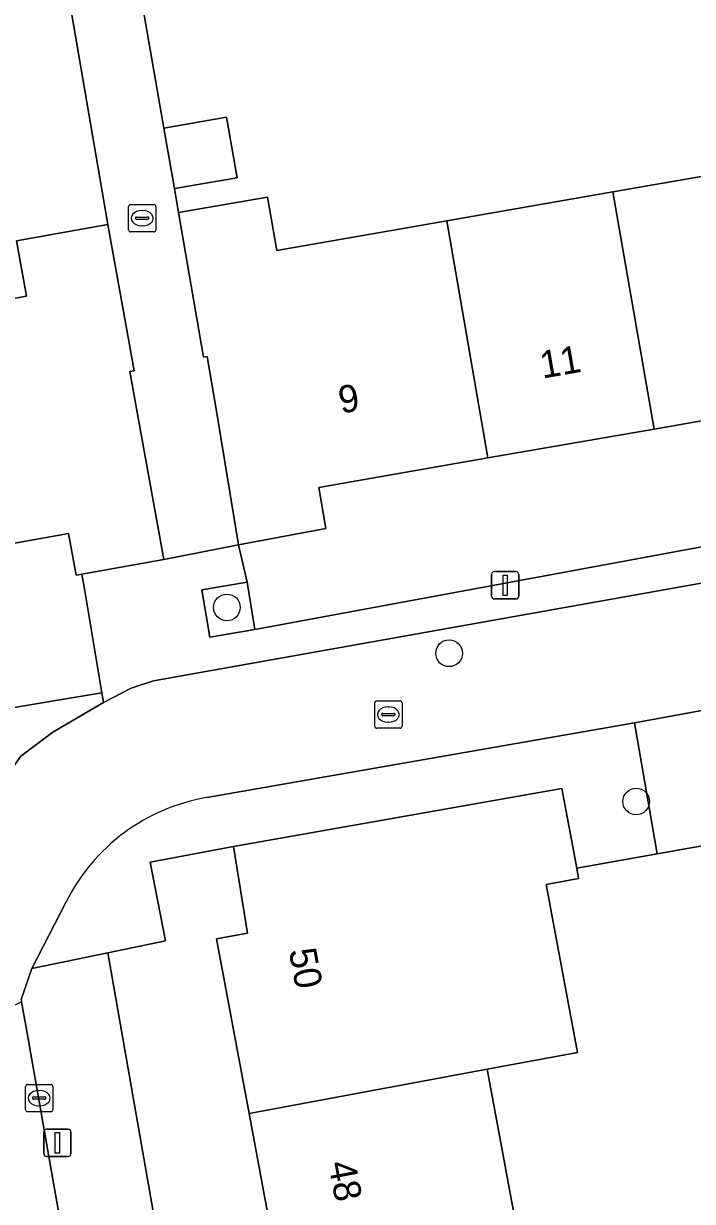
# Model space of a CAD drawing. Extents: x 157793 to 159380, y 380877 to 382313.
# Drawn here: x 158957.68 to 158982.2, y 381547.99 to 381591.13 of the extents above; entities that cross this region are included whole.
import ezdxf

# ---------------------------------------------------------------- set-up
doc = ezdxf.new("R2010")
doc.units = 0
for name, color, linetype in [('IMGEO_Boom', 7, 'Continuous'), ('IMGEO_Erf', 7, 'Continuous'), ('IMGEO_Groenvoorziening', 7, 'Continuous'), ('IMGEO_Kolk', 7, 'Continuous'), ('IMGEO_Lichtmast', 7, 'Continuous'), ('IMGEO_Pand', 7, 'Continuous'), ('IMGEO_Pand_nummerreeks', 7, 'Continuous'), ('IMGEO_Parkeervlak_open', 7, 'Continuous'), ('IMGEO_Rijbaan_lokaal_open', 7, 'Continuous'), ('IMGEO_Voetpad_open', 7, 'Continuous')]:
    doc.layers.add(name, color=color, linetype=linetype)

msp = doc.modelspace()

# ---------------------------------------------------------------- linework, layer by layer
at = {"layer": 'IMGEO_Boom'}
for centre in [(158965.136, 381569.743), (158973.278, 381568.063), (158980.136, 381562.636)]:
    msp.add_circle(centre, 0.489, dxfattribs=at)
at = {"layer": 'IMGEO_Erf'}
for points in [[(158961.368, 381595.672), (158962.824, 381587.296), (158965.125, 381587.696), (158965.51, 381585.481), (158963.209, 381585.081), (158963.361, 381584.203), (158966.623, 381584.77), (158966.963, 381582.816), (158973.195, 381583.899), (158979.281, 381584.957), (158985.409, 381586.022)], [(158951.433, 381580.001), (158957.792, 381581.148), (158957.428, 381583.168), (158960.771, 381583.771), (158958.805, 381595.232)], [(158986.989, 381577.353), (158980.788, 381576.275), (158974.702, 381575.217), (158968.499, 381574.138), (158968.762, 381572.628), (158965.555, 381572.039), (158965.872, 381570.671), (158966.154, 381568.939), (158991.058, 381573.533)], [(158941.467, 381563.424), (158960.551, 381566.616), (158959.926, 381570.348), (158959.818, 381570.959), (158959.606, 381570.921), (158959.329, 381572.455), (158953.004, 381571.314)], [(158990.957, 381500), (158994.794, 381555.548), (158993.269, 381562.906), (158993.05, 381562.869), (158990.078, 381562.343), (158980.899, 381560.717), (158977.954, 381560.195), (158978.024, 381559.817), (158976.838, 381559.597), (158977.981, 381553.444), (158974.668, 381552.829), (158975.818, 381546.643)], [(158970.287, 381513.326), (158969.092, 381519.759), (158971.629, 381520.23), (158971.56, 381520.6), (158971.402, 381521.451), (158970.465, 381526.496), (158969.324, 381532.635), (158967.895, 381532.369), (158967.314, 381535.493), (158966.73, 381538.637), (158968.232, 381538.916), (158967.097, 381545.024), (158965.947, 381551.21), (158964.759, 381557.604), (158965.887, 381557.814), (158965.379, 381560.988), (158962.324, 381560.42), (158962.881, 381557.528), (158960.774, 381557.092), (158965.158, 381532.092), (158964.171, 381531.924), (158966.312, 381519.73), (158965.171, 381519.535), (158966.334, 381512.978)]]:
    msp.add_lwpolyline(points, dxfattribs=at)
at = {"layer": 'IMGEO_Groenvoorziening'}
msp.add_lwpolyline([(158965.872, 381570.671), (158964.211, 381570.384), (158964.515, 381568.65), (158966.154, 381568.939)], close=True, dxfattribs=at)
at = {"layer": 'IMGEO_Kolk'}
for p, q in [((158961.53, 381583.572), (158961.53, 381584.424)), ((158961.605, 381584.498), (158962.457, 381584.498)), ((158962.018, 381584.278), (158962.043, 381584.278)), ((158962.531, 381584.424), (158962.531, 381583.572)), ((158961.789, 381583.992), (158961.789, 381584.004)), ((158962.227, 381583.955), (158961.829, 381583.955)), ((158961.832, 381584.041), (158962.23, 381584.041)), ((158962.273, 381584.004), (158962.273, 381583.992)), ((158962.457, 381583.498), (158961.605, 381583.498)), ((158962.041, 381583.718), (158962.016, 381583.718)), ((158970.553, 381565.393), (158970.553, 381566.245)), ((158970.628, 381566.319), (158971.48, 381566.319)), ((158971.554, 381566.245), (158971.554, 381565.393)), ((158970.812, 381565.813), (158970.812, 381565.825)), ((158971.25, 381565.776), (158970.852, 381565.776)), ((158970.855, 381565.862), (158971.253, 381565.862)), ((158971.041, 381566.099), (158971.066, 381566.099)), ((158971.296, 381565.825), (158971.296, 381565.813)), ((158971.48, 381565.319), (158970.628, 381565.319)), ((158971.064, 381565.539), (158971.039, 381565.539)), ((158957.755, 381551.346), (158957.755, 381552.198)), ((158957.83, 381552.272), (158958.682, 381552.272)), ((158958.243, 381552.052), (158958.268, 381552.052)), ((158958.756, 381552.198), (158958.756, 381551.346)), ((158958.014, 381551.766), (158958.014, 381551.778)), ((158958.452, 381551.729), (158958.054, 381551.729)), ((158958.057, 381551.815), (158958.455, 381551.815)), ((158958.266, 381551.492), (158958.241, 381551.492)), ((158958.498, 381551.778), (158958.498, 381551.766)), ((158958.682, 381551.272), (158957.83, 381551.272))]:
    msp.add_line(p, q, dxfattribs=at)
for points in [[(158961.53, 381583.572), (158961.53, 381584.424)], [(158961.605, 381584.498), (158962.457, 381584.498)], [(158962.531, 381584.424), (158962.531, 381583.572)], [(158962.457, 381583.498), (158961.605, 381583.498)], [(158970.553, 381565.393), (158970.553, 381566.245)], [(158970.628, 381566.319), (158971.48, 381566.319)], [(158971.554, 381566.245), (158971.554, 381565.393)], [(158971.48, 381565.319), (158970.628, 381565.319)], [(158957.755, 381551.346), (158957.755, 381552.198)], [(158957.83, 381552.272), (158958.682, 381552.272)], [(158958.756, 381552.198), (158958.756, 381551.346)], [(158958.682, 381551.272), (158957.83, 381551.272)]]:
    msp.add_lwpolyline(points, dxfattribs=at)
for centre, radius, start, end in [((158961.607, 381584.422), 0.0765, 91.552, 178.448), ((158961.607, 381584.422), 0.0765, 91.552, 178.448), ((158962.455, 381584.422), 0.0765, 1.552, 88.448), ((158962.455, 381584.422), 0.0765, 1.552, 88.448), ((158961.829, 381584.001), 0.0403, 85.8775, 175.7526), ((158961.826, 381583.991), 0.0366, 178.938, 274.7102), ((158962.23, 381583.998), 0.043, 264.8664, 352.4533), ((158962.234, 381584.003), 0.0386, 1.7309, 96.639), ((158961.607, 381583.574), 0.0765, 181.552, 268.448), ((158961.607, 381583.574), 0.0765, 181.552, 268.448), ((158962.455, 381583.574), 0.0765, 271.552, 358.448), ((158962.455, 381583.574), 0.0765, 271.552, 358.448), ((158970.63, 381566.243), 0.0765, 91.552, 178.448), ((158970.63, 381566.243), 0.0765, 91.552, 178.448), ((158971.478, 381566.243), 0.0765, 1.552, 88.448), ((158971.478, 381566.243), 0.0765, 1.552, 88.448), ((158970.852, 381565.822), 0.0403, 85.8775, 175.7526), ((158970.849, 381565.812), 0.0366, 178.938, 274.7102), ((158971.253, 381565.819), 0.043, 264.8664, 352.4533), ((158971.257, 381565.824), 0.0386, 1.7309, 96.639), ((158970.63, 381565.395), 0.0765, 181.552, 268.448), ((158970.63, 381565.395), 0.0765, 181.552, 268.448), ((158971.478, 381565.395), 0.0765, 271.552, 358.448), ((158971.478, 381565.395), 0.0765, 271.552, 358.448), ((158957.832, 381552.196), 0.0765, 91.552, 178.448), ((158957.832, 381552.196), 0.0765, 91.552, 178.448), ((158958.68, 381552.196), 0.0765, 1.552, 88.448), ((158958.68, 381552.196), 0.0765, 1.552, 88.448), ((158958.054, 381551.775), 0.0403, 85.8775, 175.7526), ((158958.051, 381551.765), 0.0366, 178.938, 274.7102), ((158958.455, 381551.772), 0.043, 264.8664, 352.4533), ((158958.459, 381551.777), 0.0386, 1.7309, 96.639), ((158957.832, 381551.348), 0.0765, 181.552, 268.448), ((158957.832, 381551.348), 0.0765, 181.552, 268.448), ((158958.68, 381551.348), 0.0765, 271.552, 358.448), ((158958.68, 381551.348), 0.0765, 271.552, 358.448)]:
    msp.add_arc(centre, radius, start, end, dxfattribs=at)
for centre, major_axis, ratio, start_param, end_param in [((158962.017, 381583.998), (-0.387, 0.002), 0.722429, 4.712389, 7.853982), ((158962.042, 381583.998), (-0.39, 0.002), 0.717154, 1.570796, 4.712389), ((158971.04, 381565.819), (-0.387, 0.002), 0.722429, 4.712389, 7.853982), ((158971.065, 381565.819), (-0.39, 0.002), 0.717154, 1.570796, 4.712389), ((158958.242, 381551.772), (-0.387, 0.002), 0.722429, 4.712389, 7.853982), ((158958.267, 381551.772), (-0.39, 0.002), 0.717154, 1.570796, 4.712389)]:
    msp.add_ellipse(centre, major_axis=major_axis, ratio=ratio, start_param=start_param, end_param=end_param, dxfattribs=at)
at = {"layer": 'IMGEO_Lichtmast'}
for p, q in [((158974.838, 381570.154), (158974.838, 381570.954)), ((158974.838, 381570.954), (158974.838, 381570.154)), ((158974.938, 381571.054), (158975.728, 381571.054)), ((158975.728, 381571.054), (158974.938, 381571.054)), ((158975.828, 381570.954), (158975.828, 381570.154)), ((158975.828, 381570.154), (158975.828, 381570.954)), ((158975.728, 381570.054), (158974.938, 381570.054)), ((158974.938, 381570.054), (158975.728, 381570.054)), ((158958.526, 381550.636), (158959.316, 381550.636)), ((158959.316, 381550.636), (158958.526, 381550.636)), ((158958.426, 381549.736), (158958.426, 381550.536)), ((158958.426, 381550.536), (158958.426, 381549.736)), ((158959.416, 381550.536), (158959.416, 381549.736)), ((158959.416, 381549.736), (158959.416, 381550.536)), ((158959.316, 381549.636), (158958.526, 381549.636)), ((158958.526, 381549.636), (158959.316, 381549.636))]:
    msp.add_line(p, q, dxfattribs=at)
for points in [[(158975.258, 381570.929), (158975.408, 381570.929), (158975.408, 381570.179), (158975.258, 381570.179), (158975.258, 381570.929)], [(158958.846, 381550.511), (158958.996, 381550.511), (158958.996, 381549.761), (158958.846, 381549.761), (158958.846, 381550.511)]]:
    msp.add_lwpolyline(points, dxfattribs=at)
for centre, start, end in [((158974.938, 381570.954), 90, 180), ((158974.938, 381570.954), 90, 180), ((158975.728, 381570.954), 0, 90), ((158975.728, 381570.954), 360, 90), ((158974.938, 381570.154), 180, 270), ((158974.938, 381570.154), 180, 270), ((158975.728, 381570.154), 270, 0), ((158975.728, 381570.154), 270, 0), ((158958.526, 381550.536), 90, 180), ((158958.526, 381550.536), 90, 180), ((158959.316, 381550.536), 0, 90), ((158959.316, 381550.536), 360, 90), ((158958.526, 381549.736), 180, 270), ((158958.526, 381549.736), 180, 270), ((158959.316, 381549.736), 270, 0), ((158959.316, 381549.736), 270, 0)]:
    msp.add_arc(centre, 0.1, start, end, dxfattribs=at)
at = {"layer": 'IMGEO_Pand'}
for points in [[(158979.281, 381584.957), (158980.788, 381576.275), (158986.989, 381577.353), (158987.239, 381575.913), (158990.629, 381576.503), (158988.517, 381588.656), (158985.056, 381588.054), (158985.409, 381586.022)], [(158962.824, 381587.296), (158963.209, 381585.081), (158965.51, 381585.481), (158965.125, 381587.696)], [(158974.702, 381575.217), (158973.195, 381583.899), (158966.963, 381582.816), (158966.623, 381584.77), (158963.361, 381584.203), (158964.281, 381578.912), (158964.408, 381578.934), (158964.743, 381577.005), (158965.555, 381572.039), (158968.762, 381572.628), (158968.499, 381574.138)], [(158979.281, 381584.957), (158973.195, 381583.899), (158974.702, 381575.217), (158980.788, 381576.275)], [(158953.004, 381571.314), (158959.329, 381572.455), (158959.606, 381570.921), (158959.818, 381570.959), (158962.821, 381571.501), (158961.934, 381576.422), (158961.581, 381578.38), (158961.738, 381578.409), (158960.771, 381583.771), (158957.428, 381583.168), (158957.792, 381581.148), (158951.433, 381580.001)], [(158965.947, 381551.21), (158974.668, 381552.829), (158977.981, 381553.444), (158976.838, 381559.597), (158978.024, 381559.817), (158977.954, 381560.195), (158977.411, 381563.115), (158965.379, 381560.988), (158965.887, 381557.814), (158964.759, 381557.604)], [(158965.947, 381551.21), (158967.097, 381545.024), (158975.818, 381546.643), (158974.668, 381552.829)]]:
    msp.add_lwpolyline(points, close=True, dxfattribs=at)
at = {"layer": 'IMGEO_Parkeervlak_open'}
msp.add_lwpolyline([(158989.203, 381567.188), (158980.078, 381565.522), (158980.899, 381560.717), (158990.078, 381562.343)], close=True, dxfattribs=at)
at = {"layer": 'IMGEO_Rijbaan_lokaal_open'}
for points in [[(158989.203, 381567.188), (158988.418, 381571.687), (158962.449, 381567.059), (158961.621, 381566.79), (158960.611, 381566.26), (158958.761, 381565.17), (158957.578, 381564.291), (158956.591, 381562.9)], [(158964.404, 381562.782), (158980.078, 381565.522), (158989.203, 381567.188)], [(158957.595, 381555.389), (158957.991, 381556.515), (158959.244, 381558.957)], [(158957.777, 381554.356), (158957.61, 381555.302), (158952.171, 381552.659)], [(158953.582, 381549.739), (158954.295, 381545.549), (158956.789, 381530.943), (158957.134, 381526.096), (158958.394, 381497.449), (158958.391, 381496.947), (158963.385, 381496.943), (158962.904, 381507.021), (158961.867, 381530.73), (158960.734, 381537.561), (158957.777, 381554.356)]]:
    msp.add_lwpolyline(points, dxfattribs=at)
msp.add_arc((158965.597, 381555.779), 7.104, 99.6707, 153.4268, dxfattribs=at)
at = {"layer": 'IMGEO_Voetpad_open'}
for points in [[(158963.361, 381584.203), (158963.209, 381585.081), (158962.824, 381587.296), (158961.368, 381595.672), (158958.805, 381595.232), (158960.771, 381583.771), (158961.738, 381578.409), (158961.581, 381578.38), (158961.934, 381576.422), (158962.821, 381571.501), (158965.555, 381572.039), (158964.743, 381577.005), (158964.408, 381578.934), (158964.281, 381578.912)], [(158960.774, 381557.092), (158957.991, 381556.515), (158957.595, 381555.389), (158957.61, 381555.302), (158957.777, 381554.356), (158960.734, 381537.561), (158961.867, 381530.73), (158962.904, 381507.021), (158963.385, 381496.943), (158966.353, 381497.074), (158965.604, 381501.317), (158968.092, 381501.803), (158967.832, 381503.428), (158966.789, 381503.268), (158965.042, 381512.772), (158966.334, 381512.978), (158965.171, 381519.535), (158966.312, 381519.73), (158964.171, 381531.924), (158965.158, 381532.092)]]:
    msp.add_lwpolyline(points, close=True, dxfattribs=at)
for points in [[(158991.852, 381569.988), (158991.058, 381573.533), (158966.154, 381568.939), (158964.515, 381568.65), (158964.211, 381570.384), (158965.872, 381570.671), (158965.555, 381572.039), (158962.821, 381571.501), (158959.818, 381570.959), (158959.926, 381570.348), (158960.551, 381566.616), (158960.611, 381566.26), (158961.621, 381566.79), (158962.449, 381567.059), (158988.418, 381571.687), (158989.203, 381567.188), (158990.078, 381562.343), (158993.05, 381562.869), (158992.508, 381565.85)], [(158956.591, 381562.9), (158957.578, 381564.291), (158958.761, 381565.17), (158960.611, 381566.26), (158960.551, 381566.616), (158941.467, 381563.424), (158941.193, 381564.906)], [(158959.244, 381558.957), (158957.991, 381556.515), (158960.774, 381557.092), (158962.881, 381557.528), (158962.324, 381560.42), (158965.379, 381560.988), (158977.411, 381563.115), (158977.954, 381560.195), (158980.899, 381560.717), (158980.078, 381565.522), (158964.404, 381562.782)]]:
    msp.add_lwpolyline(points, dxfattribs=at)
msp.add_arc((158965.597, 381555.779), 7.104, 99.6707, 153.4268, dxfattribs=at)

# ---------------------------------------------------------------- texts
at = {"layer": 'IMGEO_Pand_nummerreeks'}
for s, rotation, p in [('11', 9.8638, (158976.701, 381578.122)), ('9', 9.8638, (158969.317, 381576.838)), ('50', 280.5278, (158967.401, 381557.179)), ('48', 280.5278, (158968.849, 381549.387))]:
    msp.add_text(s, height=1, rotation=rotation, dxfattribs=at).set_placement(p)

doc.saveas('drawing.dxf')
